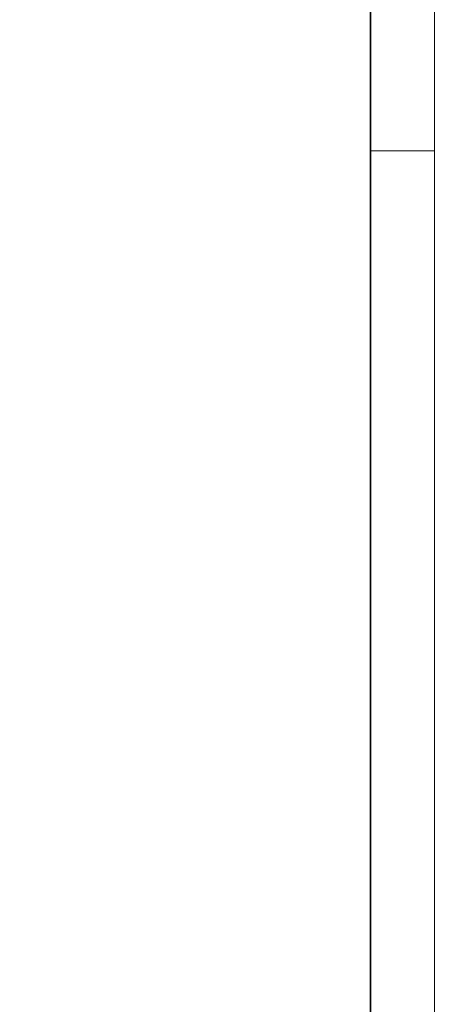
# Model space of a CAD drawing. Extents: x -620 to 300, y 62 to 1107.
# Tile 287 of 288: x 268 to 300, y 887 to 964. Entities that reach past the tile are written whole.
import ezdxf
from ezdxf.lldxf.tags import DXFTag

# ---------------------------------------------------------------- set-up
doc = ezdxf.new("R2010")
doc.units = 0
doc.layers.get('0').update_dxf_attribs({"lineweight": 35})
doc.layers.add('E_Detail_Beschriftung', color=7, linetype='Continuous', lineweight=13, true_color=0x009900)
doc.layers.add('iwb_Plankopf Rahmen', color=7, linetype='Continuous', lineweight=35)
doc.styles.get("Standard").update_dxf_attribs({"font": 'ARIALN.TTF'})
tags = doc.linetypes.add('grob', pattern=[14, 3, -8, 3]).pattern_tags.tags
tags[8:9] = [DXFTag(74, 4), DXFTag(75, 0), DXFTag(340, '0'), DXFTag(46, 0.0), DXFTag(50, 0.0), DXFTag(44, 0.0), DXFTag(45, 0.0)]
tags[6:7] = [DXFTag(74, 4), DXFTag(75, 0), DXFTag(340, '0'), DXFTag(46, 0.0), DXFTag(50, 0.0), DXFTag(44, 0.0), DXFTag(45, 0.0)]
tags[4:5] = [DXFTag(74, 4), DXFTag(75, 0), DXFTag(340, '0'), DXFTag(46, 0.0), DXFTag(50, 0.0), DXFTag(44, 0.0), DXFTag(45, 0.0)]

# ---------------------------------------------------------------- blocks, each defined once
blk = doc.blocks.new('Referenz-A06G9G138I')
at = {"layer": 'E_Detail_Beschriftung', "linetype": 'Continuous', "ltscale": 0.13, "insert": (259.226, 929.248), "char_height": 1.4, "attachment_point": 1}
blk.add_mtext('{\\fArial Narrow;Stahlbeton}', dxfattribs=at)

msp = doc.modelspace()

# ---------------------------------------------------------------- linework, layer by layer
at = {"layer": 'iwb_Plankopf Rahmen', "color": 8, "linetype": 'grob', "lineweight": 5, "ltscale": 0.13, "true_color": 0x808080}
msp.add_line((300.353, 953.433), (295.353, 953.433), dxfattribs=at)
at = {"layer": 'iwb_Plankopf Rahmen', "color": 8, "lineweight": 13, "ltscale": 0.13, "true_color": 0x808080}
msp.add_lwpolyline([(300.353, 62.433), (-619.647, 62.433), (-619.647, 1107.433), (300.353, 1107.433), (300.353, 62.433)], close=True, dxfattribs=at)
at = {"layer": 'iwb_Plankopf Rahmen', "ltscale": 0.35}
msp.add_lwpolyline([(-599.647, 67.433), (-599.647, 1102.433), (295.353, 1102.433), (295.353, 67.433), (-599.647, 67.433)], close=True, dxfattribs=at)

# ---------------------------------------------------------------- block references
at = {"color": 8, "lineweight": 25, "ltscale": 0.25, "true_color": 0x808080}
msp.add_blockref('Referenz-A06G9G138I', (0, 0), dxfattribs=at)

doc.saveas('drawing.dxf')
